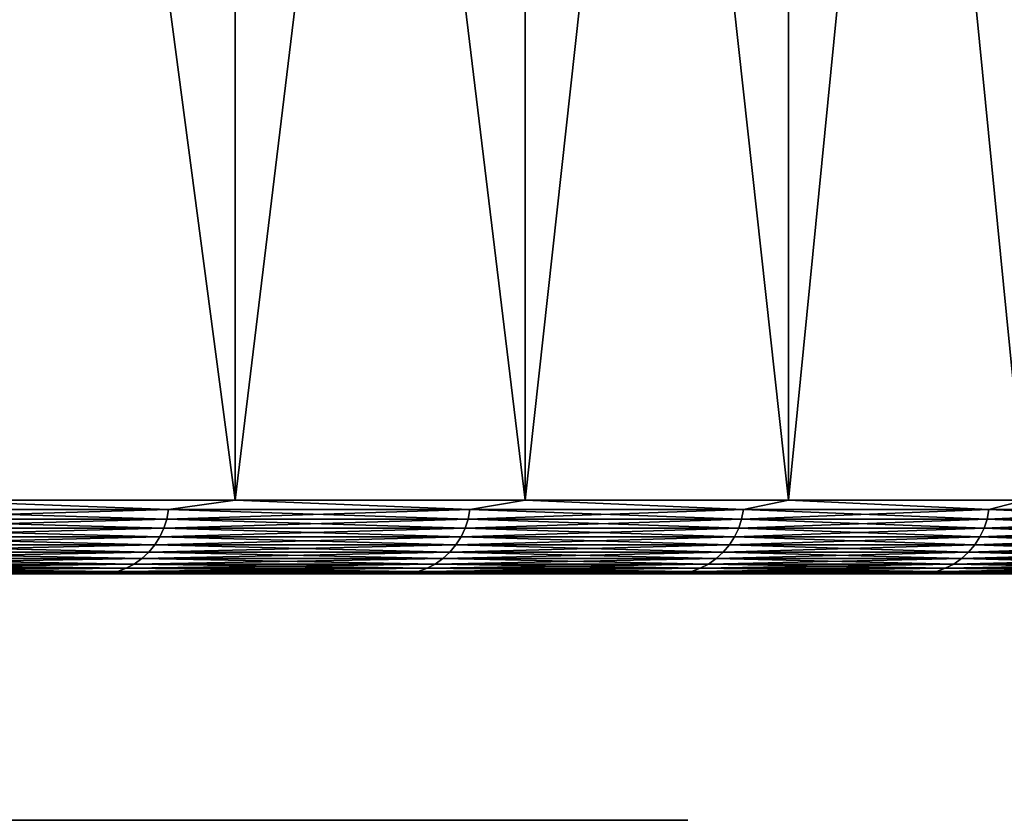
# Model space of a CAD drawing. Header units: millimetres. Extents: x -125 to 1250, y 4 to 1899.
# Tile 456 of 656: x 117.29 to 121.28, y 4 to 7.25. Entities that reach past the tile are written whole.
import ezdxf

# ---------------------------------------------------------------- set-up
doc = ezdxf.new("R2010")
doc.units = ezdxf.units.MM
doc.header["$LTSCALE"] = 3.583593
for name, color, linetype in [('20', 7, 'CONTINUOUS'), ('22', 7, 'CONTINUOUS'), ('23', 7, 'CONTINUOUS'), ('24', 7, 'CONTINUOUS'), ('25', 7, 'CONTINUOUS'), ('46', 7, 'CONTINUOUS')]:
    doc.layers.add(name, color=color, linetype=linetype)

msp = doc.modelspace()

# ---------------------------------------------------------------- linework, layer by layer
at = {"layer": '20', "color": 7, "linetype": 'CONTINUOUS'}
for points in [[(-124.6431, 5, 3.766), (0, 5, 4), (124.4725, 5, 7.5289), (-124.6431, 5, 3.766)], [(-124.4725, 5, 7.5289), (-124.6431, 5, 3.766), (124.4725, 5, 7.5289), (-124.4725, 5, 7.5289)], [(124.6431, 5, -3.766), (0, 5, -4), (-124.4725, 5, -7.5289), (124.6431, 5, -3.766)], [(-124.1883, 5, 11.2849), (-124.4725, 5, 7.5289), (124.1883, 5, 11.2849), (-124.1883, 5, 11.2849)], [(124.1883, 5, 11.2849), (-124.4725, 5, 7.5289), (124.4725, 5, 7.5289), (124.1883, 5, 11.2849)], [(124.4725, 5, -7.5289), (124.6431, 5, -3.766), (-124.4725, 5, -7.5289), (124.4725, 5, -7.5289)], [(-124.1883, 5, -11.2849), (124.4725, 5, -7.5289), (-124.4725, 5, -7.5289), (-124.1883, 5, -11.2849)], [(-123.7908, 5, 15.0306), (-124.1883, 5, 11.2849), (123.7908, 5, 15.0306), (-123.7908, 5, 15.0306)], [(123.7908, 5, 15.0306), (-124.1883, 5, 11.2849), (124.1883, 5, 11.2849), (123.7908, 5, 15.0306)], [(124.1883, 5, -11.2849), (124.4725, 5, -7.5289), (-124.1883, 5, -11.2849), (124.1883, 5, -11.2849)], [(-123.7908, 5, -15.0306), (124.1883, 5, -11.2849), (-124.1883, 5, -11.2849), (-123.7908, 5, -15.0306)], [(-123.2804, 5, 18.7627), (-123.7908, 5, 15.0306), (123.2804, 5, 18.7627), (-123.2804, 5, 18.7627)], [(123.2804, 5, 18.7627), (-123.7908, 5, 15.0306), (123.7908, 5, 15.0306), (123.2804, 5, 18.7627)], [(123.7908, 5, -15.0306), (124.1883, 5, -11.2849), (-123.7908, 5, -15.0306), (123.7908, 5, -15.0306)], [(-123.2804, 5, -18.7627), (123.7908, 5, -15.0306), (-123.7908, 5, -15.0306), (-123.2804, 5, -18.7627)], [(-122.6574, 5, 22.4776), (-123.2804, 5, 18.7627), (122.6574, 5, 22.4776), (-122.6574, 5, 22.4776)], [(122.6574, 5, 22.4776), (-123.2804, 5, 18.7627), (123.2804, 5, 18.7627), (122.6574, 5, 22.4776)], [(123.2804, 5, -18.7627), (123.7908, 5, -15.0306), (-123.2804, 5, -18.7627), (123.2804, 5, -18.7627)], [(-122.6574, 5, -22.4776), (123.2804, 5, -18.7627), (-123.2804, 5, -18.7627), (-122.6574, 5, -22.4776)], [(-121.9226, 5, 26.1719), (-122.6574, 5, 22.4776), (121.9226, 5, 26.1719), (-121.9226, 5, 26.1719)], [(121.9226, 5, 26.1719), (-122.6574, 5, 22.4776), (122.6574, 5, 22.4776), (121.9226, 5, 26.1719)], [(122.6574, 5, -22.4776), (123.2804, 5, -18.7627), (-122.6574, 5, -22.4776), (122.6574, 5, -22.4776)], [(-121.9226, 5, -26.1719), (122.6574, 5, -22.4776), (-122.6574, 5, -22.4776), (-121.9226, 5, -26.1719)], [(-121.0765, 5, 29.8424), (-121.9226, 5, 26.1719), (121.0765, 5, 29.8424), (-121.0765, 5, 29.8424)], [(121.0765, 5, 29.8424), (-121.9226, 5, 26.1719), (121.9226, 5, 26.1719), (121.0765, 5, 29.8424)], [(121.9226, 5, -26.1719), (122.6574, 5, -22.4776), (-121.9226, 5, -26.1719), (121.9226, 5, -26.1719)], [(-121.0765, 5, -29.8424), (121.9226, 5, -26.1719), (-121.9226, 5, -26.1719), (-121.0765, 5, -29.8424)], [(-120.1199, 5, 33.4857), (-121.0765, 5, 29.8424), (120.1199, 5, 33.4857), (-120.1199, 5, 33.4857)], [(120.1199, 5, 33.4857), (-121.0765, 5, 29.8424), (121.0765, 5, 29.8424), (120.1199, 5, 33.4857)], [(121.0765, 5, -29.8424), (121.9226, 5, -26.1719), (-121.0765, 5, -29.8424), (121.0765, 5, -29.8424)], [(-120.1199, 5, -33.4857), (121.0765, 5, -29.8424), (-121.0765, 5, -29.8424), (-120.1199, 5, -33.4857)], [(-119.0538, 5, 37.0984), (-120.1199, 5, 33.4857), (119.0538, 5, 37.0984), (-119.0538, 5, 37.0984)], [(119.0538, 5, 37.0984), (-120.1199, 5, 33.4857), (120.1199, 5, 33.4857), (119.0538, 5, 37.0984)], [(120.1199, 5, -33.4857), (121.0765, 5, -29.8424), (-120.1199, 5, -33.4857), (120.1199, 5, -33.4857)], [(-119.0538, 5, -37.0984), (120.1199, 5, -33.4857), (-120.1199, 5, -33.4857), (-119.0538, 5, -37.0984)], [(-117.879, 5, 40.6772), (-119.0538, 5, 37.0984), (117.879, 5, 40.6772), (-117.879, 5, 40.6772)], [(117.879, 5, 40.6772), (-119.0538, 5, 37.0984), (119.0538, 5, 37.0984), (117.879, 5, 40.6772)], [(119.0538, 5, -37.0984), (120.1199, 5, -33.4857), (-119.0538, 5, -37.0984), (119.0538, 5, -37.0984)], [(-117.879, 5, -40.6772), (119.0538, 5, -37.0984), (-119.0538, 5, -37.0984), (-117.879, 5, -40.6772)], [(116.5966, 5, 44.219), (-117.879, 5, 40.6772), (117.879, 5, 40.6772), (116.5966, 5, 44.219)], [(117.879, 5, -40.6772), (119.0538, 5, -37.0984), (-117.879, 5, -40.6772), (117.879, 5, -40.6772)], [(-116.5966, 5, -44.219), (117.879, 5, -40.6772), (-117.879, 5, -40.6772), (-116.5966, 5, -44.219)], [(116.5966, 5, -44.219), (117.879, 5, -40.6772), (-116.5966, 5, -44.219), (116.5966, 5, -44.219)], [(0, 5, 4), (0.2853, 5, 3.9898), (124.4725, 5, 7.5289), (0, 5, 4)], [(0.2853, 5, -3.9898), (0, 5, -4), (124.6431, 5, -3.766), (0.2853, 5, -3.9898)], [(0.5693, 5, -3.9593), (0.2853, 5, -3.9898), (124.6431, 5, -3.766), (0.5693, 5, -3.9593)], [(0.2853, 5, 3.9898), (0.5693, 5, 3.9593), (124.4725, 5, 7.5289), (0.2853, 5, 3.9898)], [(0.8503, 5, -3.9086), (0.5693, 5, -3.9593), (124.6431, 5, -3.766), (0.8503, 5, -3.9086)], [(0.5693, 5, 3.9593), (0.8503, 5, 3.9086), (124.4725, 5, 7.5289), (0.5693, 5, 3.9593)], [(1.1269, 5, -3.838), (0.8503, 5, -3.9086), (124.6431, 5, -3.766), (1.1269, 5, -3.838)], [(0.8503, 5, 3.9086), (1.1269, 5, 3.838), (124.4725, 5, 7.5289), (0.8503, 5, 3.9086)], [(1.3979, 5, -3.7478), (1.1269, 5, -3.838), (124.6431, 5, -3.766), (1.3979, 5, -3.7478)], [(1.1269, 5, 3.838), (1.3979, 5, 3.7478), (124.6431, 5, 3.766), (1.1269, 5, 3.838)], [(124.4725, 5, 7.5289), (1.1269, 5, 3.838), (124.6431, 5, 3.766), (124.4725, 5, 7.5289)], [(1.6617, 5, -3.6385), (1.3979, 5, -3.7478), (124.7, 5), (1.6617, 5, -3.6385)], [(124.7, 5), (1.3979, 5, -3.7478), (124.6431, 5, -3.766), (124.7, 5)], [(1.3979, 5, 3.7478), (1.6617, 5, 3.6385), (124.6431, 5, 3.766), (1.3979, 5, 3.7478)], [(1.917, 5, -3.5107), (1.6617, 5, -3.6385), (124.7, 5), (1.917, 5, -3.5107)], [(1.6617, 5, 3.6385), (1.917, 5, 3.5107), (124.6431, 5, 3.766), (1.6617, 5, 3.6385)], [(2.1626, 5, -3.365), (1.917, 5, -3.5107), (124.7, 5), (2.1626, 5, -3.365)], [(1.917, 5, 3.5107), (2.1626, 5, 3.365), (124.6431, 5, 3.766), (1.917, 5, 3.5107)], [(2.3971, 5, -3.2022), (2.1626, 5, -3.365), (124.7, 5), (2.3971, 5, -3.2022)], [(2.1626, 5, 3.365), (2.3971, 5, 3.2022), (124.6431, 5, 3.766), (2.1626, 5, 3.365)], [(2.6194, 5, -3.023), (2.3971, 5, -3.2022), (124.7, 5), (2.6194, 5, -3.023)], [(2.3971, 5, 3.2022), (2.6194, 5, 3.023), (124.6431, 5, 3.766), (2.3971, 5, 3.2022)], [(2.8284, 5, -2.8284), (2.6194, 5, -3.023), (124.7, 5), (2.8284, 5, -2.8284)], [(2.6194, 5, 3.023), (2.8284, 5, 2.8284), (124.6431, 5, 3.766), (2.6194, 5, 3.023)], [(3.023, 5, -2.6194), (2.8284, 5, -2.8284), (124.7, 5), (3.023, 5, -2.6194)], [(2.8284, 5, 2.8284), (3.023, 5, 2.6194), (124.6431, 5, 3.766), (2.8284, 5, 2.8284)], [(3.2022, 5, -2.3971), (3.023, 5, -2.6194), (124.7, 5), (3.2022, 5, -2.3971)], [(3.023, 5, 2.6194), (3.2022, 5, 2.3971), (124.6431, 5, 3.766), (3.023, 5, 2.6194)], [(3.365, 5, -2.1626), (3.2022, 5, -2.3971), (124.7, 5), (3.365, 5, -2.1626)], [(3.2022, 5, 2.3971), (3.365, 5, 2.1626), (124.6431, 5, 3.766), (3.2022, 5, 2.3971)], [(3.5107, 5, -1.917), (3.365, 5, -2.1626), (124.7, 5), (3.5107, 5, -1.917)], [(3.365, 5, 2.1626), (3.5107, 5, 1.917), (124.6431, 5, 3.766), (3.365, 5, 2.1626)], [(3.6385, 5, -1.6617), (3.5107, 5, -1.917), (124.7, 5), (3.6385, 5, -1.6617)], [(3.5107, 5, 1.917), (3.6385, 5, 1.6617), (124.6431, 5, 3.766), (3.5107, 5, 1.917)], [(3.7478, 5, -1.3979), (3.6385, 5, -1.6617), (124.7, 5), (3.7478, 5, -1.3979)], [(3.6385, 5, 1.6617), (3.7478, 5, 1.3979), (124.6431, 5, 3.766), (3.6385, 5, 1.6617)], [(3.838, 5, -1.1269), (3.7478, 5, -1.3979), (124.7, 5), (3.838, 5, -1.1269)], [(3.7478, 5, 1.3979), (3.838, 5, 1.1269), (124.6431, 5, 3.766), (3.7478, 5, 1.3979)], [(3.9086, 5, -0.8503), (3.838, 5, -1.1269), (124.7, 5), (3.9086, 5, -0.8503)], [(3.838, 5, 1.1269), (3.9086, 5, 0.8503), (124.6431, 5, 3.766), (3.838, 5, 1.1269)], [(3.9593, 5, -0.5693), (3.9086, 5, -0.8503), (124.7, 5), (3.9593, 5, -0.5693)], [(3.9086, 5, 0.8503), (3.9593, 5, 0.5693), (124.6431, 5, 3.766), (3.9086, 5, 0.8503)], [(3.9898, 5, -0.2853), (3.9593, 5, -0.5693), (124.7, 5), (3.9898, 5, -0.2853)], [(3.9593, 5, 0.5693), (3.9898, 5, 0.2853), (124.6431, 5, 3.766), (3.9593, 5, 0.5693)], [(4, 5), (3.9898, 5, -0.2853), (124.7, 5), (4, 5)], [(3.9898, 5, 0.2853), (4, 5), (124.6431, 5, 3.766), (3.9898, 5, 0.2853)], [(124.6431, 5, 3.766), (4, 5), (124.7, 5), (124.6431, 5, 3.766)]]:
    msp.add_3dface(points, dxfattribs=at)
at = {"layer": '22', "color": 7, "linetype": 'CONTINUOUS'}
for points in [[(116.877, 15, -44.3256), (118.1625, 15, -40.7753), (116.877, 5.3, -44.3256), (116.877, 15, -44.3256)], [(116.877, 5.3, -44.3256), (118.1625, 15, -40.7753), (118.1625, 5.3, -40.7753), (116.877, 5.3, -44.3256)], [(118.1625, 15, -40.7753), (119.3401, 15, -37.1879), (118.1625, 5.3, -40.7753), (118.1625, 15, -40.7753)], [(118.1625, 5.3, -40.7753), (119.3401, 15, -37.1879), (119.3401, 5.3, -37.1879), (118.1625, 5.3, -40.7753)], [(119.3401, 15, -37.1879), (120.4089, 15, -33.5665), (119.3401, 5.3, -37.1879), (119.3401, 15, -37.1879)], [(119.3401, 5.3, -37.1879), (120.4089, 15, -33.5665), (120.4089, 5.3, -33.5665), (119.3401, 5.3, -37.1879)], [(120.4089, 15, -33.5665), (121.3677, 15, -29.9145), (120.4089, 5.3, -33.5665), (120.4089, 15, -33.5665)], [(120.4089, 5.3, -33.5665), (121.3677, 15, -29.9145), (121.3677, 5.3, -29.9145), (120.4089, 5.3, -33.5665)]]:
    msp.add_3dface(points, dxfattribs=at)
at = {"layer": '23', "color": 7, "linetype": 'CONTINUOUS'}
for points in [[(118.1625, 15, 40.7753), (116.877, 15, 44.3256), (118.1625, 5.3, 40.7753), (118.1625, 15, 40.7753)], [(118.1625, 5.3, 40.7753), (116.877, 15, 44.3256), (116.877, 5.3, 44.3256), (118.1625, 5.3, 40.7753)], [(119.3401, 15, 37.1879), (118.1625, 15, 40.7753), (119.3401, 5.3, 37.1879), (119.3401, 15, 37.1879)], [(119.3401, 5.3, 37.1879), (118.1625, 15, 40.7753), (118.1625, 5.3, 40.7753), (119.3401, 5.3, 37.1879)], [(120.4089, 15, 33.5665), (119.3401, 15, 37.1879), (120.4089, 5.3, 33.5665), (120.4089, 15, 33.5665)], [(120.4089, 5.3, 33.5665), (119.3401, 15, 37.1879), (119.3401, 5.3, 37.1879), (120.4089, 5.3, 33.5665)], [(121.3677, 15, 29.9145), (120.4089, 15, 33.5665), (121.3677, 5.3, 29.9145), (121.3677, 15, 29.9145)], [(121.3677, 5.3, 29.9145), (120.4089, 15, 33.5665), (120.4089, 5.3, 33.5665), (121.3677, 5.3, 29.9145)]]:
    msp.add_3dface(points, dxfattribs=at)
at = {"layer": '24', "color": 7, "linetype": 'CONTINUOUS'}
for points in [[(116.877, 5.3, 44.3256), (116.5567, 5.2612, 45.1543), (117.8919, 5.2612, 41.5435), (116.877, 5.3, 44.3256)], [(118.1625, 5.3, 40.7753), (116.877, 5.3, 44.3256), (117.8919, 5.2612, 41.5435), (118.1625, 5.3, 40.7753)], [(118.1625, 5.3, 40.7753), (117.8919, 5.2612, 41.5435), (119.1154, 5.2612, 37.8933), (118.1625, 5.3, 40.7753)], [(119.3401, 5.3, 37.1879), (118.1625, 5.3, 40.7753), (119.1154, 5.2612, 37.8933), (119.3401, 5.3, 37.1879)], [(119.3401, 5.3, 37.1879), (119.1154, 5.2612, 37.8933), (120.2258, 5.2612, 34.2072), (119.3401, 5.3, 37.1879)], [(120.4089, 5.3, 33.5665), (119.3401, 5.3, 37.1879), (120.2258, 5.2612, 34.2072), (120.4089, 5.3, 33.5665)], [(120.4089, 5.3, 33.5665), (120.2258, 5.2612, 34.2072), (121.2222, 5.2612, 30.4886), (120.4089, 5.3, 33.5665)], [(121.3677, 5.3, 29.9145), (120.4089, 5.3, 33.5665), (121.2222, 5.2612, 30.4886), (121.3677, 5.3, 29.9145)], [(121.3677, 5.3, 29.9145), (121.2222, 5.2612, 30.4886), (122.1036, 5.2612, 26.7411), (121.3677, 5.3, 29.9145)], [(116.5496, 5.2227, 45.1515), (117.8847, 5.2227, 41.541), (116.5567, 5.2612, 45.1543), (116.5496, 5.2227, 45.1515)], [(116.5567, 5.2612, 45.1543), (117.8847, 5.2227, 41.541), (117.8919, 5.2612, 41.5435), (116.5567, 5.2612, 45.1543)], [(117.8847, 5.2227, 41.541), (119.1081, 5.2227, 37.891), (117.8919, 5.2612, 41.5435), (117.8847, 5.2227, 41.541)], [(117.8919, 5.2612, 41.5435), (119.1081, 5.2227, 37.891), (119.1154, 5.2612, 37.8933), (117.8919, 5.2612, 41.5435)], [(119.1081, 5.2227, 37.891), (120.2185, 5.2227, 34.2051), (119.1154, 5.2612, 37.8933), (119.1081, 5.2227, 37.891)], [(119.1154, 5.2612, 37.8933), (120.2185, 5.2227, 34.2051), (120.2258, 5.2612, 34.2072), (119.1154, 5.2612, 37.8933)], [(120.2185, 5.2227, 34.2051), (121.2148, 5.2227, 30.4867), (120.2258, 5.2612, 34.2072), (120.2185, 5.2227, 34.2051)], [(120.2258, 5.2612, 34.2072), (121.2148, 5.2227, 30.4867), (121.2222, 5.2612, 30.4886), (120.2258, 5.2612, 34.2072)], [(121.2148, 5.2227, 30.4867), (122.0961, 5.2227, 26.7395), (121.2222, 5.2612, 30.4886), (121.2148, 5.2227, 30.4867)], [(121.2222, 5.2612, 30.4886), (122.0961, 5.2227, 26.7395), (122.1036, 5.2612, 26.7411), (121.2222, 5.2612, 30.4886)], [(116.5378, 5.1855, 45.147), (117.8729, 5.1855, 41.5368), (116.5496, 5.2227, 45.1515), (116.5378, 5.1855, 45.147)], [(116.5496, 5.2227, 45.1515), (117.8729, 5.1855, 41.5368), (117.8847, 5.2227, 41.541), (116.5496, 5.2227, 45.1515)], [(117.8729, 5.1855, 41.5368), (119.0961, 5.1855, 37.8872), (117.8847, 5.2227, 41.541), (117.8729, 5.1855, 41.5368)], [(117.8847, 5.2227, 41.541), (119.0961, 5.1855, 37.8872), (119.1081, 5.2227, 37.891), (117.8847, 5.2227, 41.541)], [(119.0961, 5.1855, 37.8872), (120.2064, 5.1855, 34.2017), (119.1081, 5.2227, 37.891), (119.0961, 5.1855, 37.8872)], [(119.1081, 5.2227, 37.891), (120.2064, 5.1855, 34.2017), (120.2185, 5.2227, 34.2051), (119.1081, 5.2227, 37.891)], [(120.2064, 5.1855, 34.2017), (121.2026, 5.1855, 30.4837), (120.2185, 5.2227, 34.2051), (120.2064, 5.1855, 34.2017)], [(120.2185, 5.2227, 34.2051), (121.2026, 5.1855, 30.4837), (121.2148, 5.2227, 30.4867), (120.2185, 5.2227, 34.2051)], [(121.2026, 5.1855, 30.4837), (122.0838, 5.1855, 26.7368), (121.2148, 5.2227, 30.4867), (121.2026, 5.1855, 30.4837)], [(121.2148, 5.2227, 30.4867), (122.0838, 5.1855, 26.7368), (122.0961, 5.2227, 26.7395), (121.2148, 5.2227, 30.4867)], [(116.5217, 5.1502, 45.1407), (117.8565, 5.1502, 41.531), (116.5378, 5.1855, 45.147), (116.5217, 5.1502, 45.1407)], [(116.5378, 5.1855, 45.147), (117.8565, 5.1502, 41.531), (117.8729, 5.1855, 41.5368), (116.5378, 5.1855, 45.147)], [(117.8565, 5.1502, 41.531), (119.0796, 5.1502, 37.8819), (117.8729, 5.1855, 41.5368), (117.8565, 5.1502, 41.531)], [(117.8729, 5.1855, 41.5368), (119.0796, 5.1502, 37.8819), (119.0961, 5.1855, 37.8872), (117.8729, 5.1855, 41.5368)], [(119.0796, 5.1502, 37.8819), (120.1897, 5.1502, 34.1969), (119.0961, 5.1855, 37.8872), (119.0796, 5.1502, 37.8819)], [(119.0961, 5.1855, 37.8872), (120.1897, 5.1502, 34.1969), (120.2064, 5.1855, 34.2017), (119.0961, 5.1855, 37.8872)], [(120.1897, 5.1502, 34.1969), (121.1858, 5.1502, 30.4794), (120.2064, 5.1855, 34.2017), (120.1897, 5.1502, 34.1969)], [(120.2064, 5.1855, 34.2017), (121.1858, 5.1502, 30.4794), (121.2026, 5.1855, 30.4837), (120.2064, 5.1855, 34.2017)], [(121.1858, 5.1502, 30.4794), (122.0669, 5.1502, 26.7331), (121.2026, 5.1855, 30.4837), (121.1858, 5.1502, 30.4794)], [(121.2026, 5.1855, 30.4837), (122.0669, 5.1502, 26.7331), (122.0838, 5.1855, 26.7368), (121.2026, 5.1855, 30.4837)], [(116.4772, 5.088, 45.1235), (117.8116, 5.088, 41.5152), (116.5014, 5.1176, 45.1329), (116.4772, 5.088, 45.1235)], [(116.5014, 5.1176, 45.1329), (117.836, 5.1176, 41.5238), (116.5217, 5.1502, 45.1407), (116.5014, 5.1176, 45.1329)], [(116.5014, 5.1176, 45.1329), (117.8116, 5.088, 41.5152), (117.836, 5.1176, 41.5238), (116.5014, 5.1176, 45.1329)], [(116.5217, 5.1502, 45.1407), (117.836, 5.1176, 41.5238), (117.8565, 5.1502, 41.531), (116.5217, 5.1502, 45.1407)], [(117.8116, 5.088, 41.5152), (119.0341, 5.088, 37.8675), (117.836, 5.1176, 41.5238), (117.8116, 5.088, 41.5152)], [(117.836, 5.1176, 41.5238), (119.0588, 5.1176, 37.8753), (117.8565, 5.1502, 41.531), (117.836, 5.1176, 41.5238)], [(117.836, 5.1176, 41.5238), (119.0341, 5.088, 37.8675), (119.0588, 5.1176, 37.8753), (117.836, 5.1176, 41.5238)], [(117.8565, 5.1502, 41.531), (119.0588, 5.1176, 37.8753), (119.0796, 5.1502, 37.8819), (117.8565, 5.1502, 41.531)], [(119.0341, 5.088, 37.8675), (120.1438, 5.088, 34.1839), (119.0588, 5.1176, 37.8753), (119.0341, 5.088, 37.8675)], [(119.0588, 5.1176, 37.8753), (120.1687, 5.1176, 34.1909), (119.0796, 5.1502, 37.8819), (119.0588, 5.1176, 37.8753)], [(119.0588, 5.1176, 37.8753), (120.1438, 5.088, 34.1839), (120.1687, 5.1176, 34.1909), (119.0588, 5.1176, 37.8753)], [(119.0796, 5.1502, 37.8819), (120.1687, 5.1176, 34.1909), (120.1897, 5.1502, 34.1969), (119.0796, 5.1502, 37.8819)], [(120.1438, 5.088, 34.1839), (121.1395, 5.088, 30.4678), (120.1687, 5.1176, 34.1909), (120.1438, 5.088, 34.1839)], [(120.1687, 5.1176, 34.1909), (121.1646, 5.1176, 30.4741), (120.1897, 5.1502, 34.1969), (120.1687, 5.1176, 34.1909)], [(120.1687, 5.1176, 34.1909), (121.1395, 5.088, 30.4678), (121.1646, 5.1176, 30.4741), (120.1687, 5.1176, 34.1909)], [(120.1897, 5.1502, 34.1969), (121.1646, 5.1176, 30.4741), (121.1858, 5.1502, 30.4794), (120.1897, 5.1502, 34.1969)], [(121.1395, 5.088, 30.4678), (122.0203, 5.088, 26.7229), (121.1646, 5.1176, 30.4741), (121.1395, 5.088, 30.4678)], [(121.1646, 5.1176, 30.4741), (122.0456, 5.1176, 26.7284), (121.1858, 5.1502, 30.4794), (121.1646, 5.1176, 30.4741)], [(121.1646, 5.1176, 30.4741), (122.0203, 5.088, 26.7229), (122.0456, 5.1176, 26.7284), (121.1646, 5.1176, 30.4741)], [(121.1858, 5.1502, 30.4794), (122.0456, 5.1176, 26.7284), (122.0669, 5.1502, 26.7331), (121.1858, 5.1502, 30.4794)], [(116.4497, 5.0621, 45.1129), (117.7837, 5.0621, 41.5054), (116.4772, 5.088, 45.1235), (116.4497, 5.0621, 45.1129)], [(116.4772, 5.088, 45.1235), (117.7837, 5.0621, 41.5054), (117.8116, 5.088, 41.5152), (116.4772, 5.088, 45.1235)], [(117.7837, 5.0621, 41.5054), (119.006, 5.0621, 37.8585), (117.8116, 5.088, 41.5152), (117.7837, 5.0621, 41.5054)], [(117.8116, 5.088, 41.5152), (119.006, 5.0621, 37.8585), (119.0341, 5.088, 37.8675), (117.8116, 5.088, 41.5152)], [(119.006, 5.0621, 37.8585), (120.1154, 5.0621, 34.1758), (119.0341, 5.088, 37.8675), (119.006, 5.0621, 37.8585)], [(119.0341, 5.088, 37.8675), (120.1154, 5.0621, 34.1758), (120.1438, 5.088, 34.1839), (119.0341, 5.088, 37.8675)], [(120.1154, 5.0621, 34.1758), (121.1109, 5.0621, 30.4606), (120.1438, 5.088, 34.1839), (120.1154, 5.0621, 34.1758)], [(120.1438, 5.088, 34.1839), (121.1109, 5.0621, 30.4606), (121.1395, 5.088, 30.4678), (120.1438, 5.088, 34.1839)], [(121.1109, 5.0621, 30.4606), (121.9915, 5.0621, 26.7166), (121.1395, 5.088, 30.4678), (121.1109, 5.0621, 30.4606)], [(121.1395, 5.088, 30.4678), (121.9915, 5.0621, 26.7166), (122.0203, 5.088, 26.7229), (121.1395, 5.088, 30.4678)], [(116.3864, 5.0229, 45.0883), (117.7197, 5.0229, 41.4828), (116.4193, 5.0403, 45.1011), (116.3864, 5.0229, 45.0883)], [(116.4193, 5.0403, 45.1011), (117.7529, 5.0403, 41.4945), (116.4497, 5.0621, 45.1129), (116.4193, 5.0403, 45.1011)], [(116.4193, 5.0403, 45.1011), (117.7197, 5.0229, 41.4828), (117.7529, 5.0403, 41.4945), (116.4193, 5.0403, 45.1011)], [(116.4497, 5.0621, 45.1129), (117.7529, 5.0403, 41.4945), (117.7837, 5.0621, 41.5054), (116.4497, 5.0621, 45.1129)], [(117.7197, 5.0229, 41.4828), (118.9413, 5.0229, 37.838), (117.7529, 5.0403, 41.4945), (117.7197, 5.0229, 41.4828)], [(117.7529, 5.0403, 41.4945), (118.9749, 5.0403, 37.8486), (117.7837, 5.0621, 41.5054), (117.7529, 5.0403, 41.4945)], [(117.7529, 5.0403, 41.4945), (118.9413, 5.0229, 37.838), (118.9749, 5.0403, 37.8486), (117.7529, 5.0403, 41.4945)], [(117.7837, 5.0621, 41.5054), (118.9749, 5.0403, 37.8486), (119.006, 5.0621, 37.8585), (117.7837, 5.0621, 41.5054)], [(118.9413, 5.0229, 37.838), (120.0501, 5.0229, 34.1572), (118.9749, 5.0403, 37.8486), (118.9413, 5.0229, 37.838)], [(118.9749, 5.0403, 37.8486), (120.084, 5.0403, 34.1669), (119.006, 5.0621, 37.8585), (118.9749, 5.0403, 37.8486)], [(118.9749, 5.0403, 37.8486), (120.0501, 5.0229, 34.1572), (120.084, 5.0403, 34.1669), (118.9749, 5.0403, 37.8486)], [(119.006, 5.0621, 37.8585), (120.084, 5.0403, 34.1669), (120.1154, 5.0621, 34.1758), (119.006, 5.0621, 37.8585)], [(120.0501, 5.0229, 34.1572), (121.0451, 5.0229, 30.4441), (120.084, 5.0403, 34.1669), (120.0501, 5.0229, 34.1572)], [(120.084, 5.0403, 34.1669), (121.0792, 5.0403, 30.4527), (120.1154, 5.0621, 34.1758), (120.084, 5.0403, 34.1669)], [(120.084, 5.0403, 34.1669), (121.0451, 5.0229, 30.4441), (121.0792, 5.0403, 30.4527), (120.084, 5.0403, 34.1669)], [(120.1154, 5.0621, 34.1758), (121.0792, 5.0403, 30.4527), (121.1109, 5.0621, 30.4606), (120.1154, 5.0621, 34.1758)], [(121.0451, 5.0229, 30.4441), (121.9252, 5.0229, 26.702), (121.0792, 5.0403, 30.4527), (121.0451, 5.0229, 30.4441)], [(121.0792, 5.0403, 30.4527), (121.9596, 5.0403, 26.7096), (121.1109, 5.0621, 30.4606), (121.0792, 5.0403, 30.4527)], [(121.0792, 5.0403, 30.4527), (121.9252, 5.0229, 26.702), (121.9596, 5.0403, 26.7096), (121.0792, 5.0403, 30.4527)], [(121.1109, 5.0621, 30.4606), (121.9596, 5.0403, 26.7096), (121.9915, 5.0621, 26.7166), (121.1109, 5.0621, 30.4606)], [(116.3158, 5.0026, 45.061), (117.6483, 5.0026, 41.4577), (116.3517, 5.0102, 45.0749), (116.3158, 5.0026, 45.061)], [(116.3158, 5.0026, 45.061), (116.5966, 5, 44.219), (117.6483, 5.0026, 41.4577), (116.3158, 5.0026, 45.061)], [(116.3517, 5.0102, 45.0749), (117.6846, 5.0102, 41.4705), (116.3864, 5.0229, 45.0883), (116.3517, 5.0102, 45.0749)], [(116.3517, 5.0102, 45.0749), (117.6483, 5.0026, 41.4577), (117.6846, 5.0102, 41.4705), (116.3517, 5.0102, 45.0749)], [(116.3864, 5.0229, 45.0883), (117.6846, 5.0102, 41.4705), (117.7197, 5.0229, 41.4828), (116.3864, 5.0229, 45.0883)], [(116.5966, 5, 44.219), (117.879, 5, 40.6772), (117.6483, 5.0026, 41.4577), (116.5966, 5, 44.219)], [(117.6483, 5.0026, 41.4577), (118.8692, 5.0026, 37.815), (117.6846, 5.0102, 41.4705), (117.6483, 5.0026, 41.4577)], [(117.6483, 5.0026, 41.4577), (117.879, 5, 40.6772), (118.8692, 5.0026, 37.815), (117.6483, 5.0026, 41.4577)], [(117.6846, 5.0102, 41.4705), (118.9059, 5.0102, 37.8267), (117.7197, 5.0229, 41.4828), (117.6846, 5.0102, 41.4705)], [(117.6846, 5.0102, 41.4705), (118.8692, 5.0026, 37.815), (118.9059, 5.0102, 37.8267), (117.6846, 5.0102, 41.4705)], [(117.7197, 5.0229, 41.4828), (118.9059, 5.0102, 37.8267), (118.9413, 5.0229, 37.838), (117.7197, 5.0229, 41.4828)], [(117.879, 5, 40.6772), (119.0538, 5, 37.0984), (118.8692, 5.0026, 37.815), (117.879, 5, 40.6772)], [(118.8692, 5.0026, 37.815), (119.9773, 5.0026, 34.1365), (118.9059, 5.0102, 37.8267), (118.8692, 5.0026, 37.815)], [(118.8692, 5.0026, 37.815), (119.0538, 5, 37.0984), (119.9773, 5.0026, 34.1365), (118.8692, 5.0026, 37.815)], [(118.9059, 5.0102, 37.8267), (120.0144, 5.0102, 34.147), (118.9413, 5.0229, 37.838), (118.9059, 5.0102, 37.8267)], [(118.9059, 5.0102, 37.8267), (119.9773, 5.0026, 34.1365), (120.0144, 5.0102, 34.147), (118.9059, 5.0102, 37.8267)], [(118.9413, 5.0229, 37.838), (120.0144, 5.0102, 34.147), (120.0501, 5.0229, 34.1572), (118.9413, 5.0229, 37.838)], [(119.0538, 5, 37.0984), (120.1199, 5, 33.4857), (119.9773, 5.0026, 34.1365), (119.0538, 5, 37.0984)], [(119.9773, 5.0026, 34.1365), (120.9717, 5.0026, 30.4256), (120.0144, 5.0102, 34.147), (119.9773, 5.0026, 34.1365)], [(119.9773, 5.0026, 34.1365), (120.1199, 5, 33.4857), (120.9717, 5.0026, 30.4256), (119.9773, 5.0026, 34.1365)], [(120.0144, 5.0102, 34.147), (121.009, 5.0102, 30.435), (120.0501, 5.0229, 34.1572), (120.0144, 5.0102, 34.147)], [(120.0144, 5.0102, 34.147), (120.9717, 5.0026, 30.4256), (121.009, 5.0102, 30.435), (120.0144, 5.0102, 34.147)], [(120.0501, 5.0229, 34.1572), (121.009, 5.0102, 30.435), (121.0451, 5.0229, 30.4441), (120.0501, 5.0229, 34.1572)], [(120.1199, 5, 33.4857), (121.0765, 5, 29.8424), (120.9717, 5.0026, 30.4256), (120.1199, 5, 33.4857)], [(120.9717, 5.0026, 30.4256), (121.8512, 5.0026, 26.6858), (121.009, 5.0102, 30.435), (120.9717, 5.0026, 30.4256)], [(120.9717, 5.0026, 30.4256), (121.0765, 5, 29.8424), (121.8512, 5.0026, 26.6858), (120.9717, 5.0026, 30.4256)], [(121.009, 5.0102, 30.435), (121.8889, 5.0102, 26.6941), (121.0451, 5.0229, 30.4441), (121.009, 5.0102, 30.435)], [(121.009, 5.0102, 30.435), (121.8512, 5.0026, 26.6858), (121.8889, 5.0102, 26.6941), (121.009, 5.0102, 30.435)], [(121.0451, 5.0229, 30.4441), (121.8889, 5.0102, 26.6941), (121.9252, 5.0229, 26.702), (121.0451, 5.0229, 30.4441)], [(121.0765, 5, 29.8424), (121.9226, 5, 26.1719), (121.8512, 5.0026, 26.6858), (121.0765, 5, 29.8424)]]:
    msp.add_3dface(points, dxfattribs=at)
at = {"layer": '25', "color": 7, "linetype": 'CONTINUOUS'}
for points in [[(116.877, 5.3, -44.3256), (117.8919, 5.2612, -41.5435), (116.5567, 5.2612, -45.1543), (116.877, 5.3, -44.3256)], [(116.877, 5.3, -44.3256), (118.1625, 5.3, -40.7753), (117.8919, 5.2612, -41.5435), (116.877, 5.3, -44.3256)], [(118.1625, 5.3, -40.7753), (119.1154, 5.2612, -37.8933), (117.8919, 5.2612, -41.5435), (118.1625, 5.3, -40.7753)], [(118.1625, 5.3, -40.7753), (119.3401, 5.3, -37.1879), (119.1154, 5.2612, -37.8933), (118.1625, 5.3, -40.7753)], [(119.3401, 5.3, -37.1879), (120.2258, 5.2612, -34.2072), (119.1154, 5.2612, -37.8933), (119.3401, 5.3, -37.1879)], [(119.3401, 5.3, -37.1879), (120.4089, 5.3, -33.5665), (120.2258, 5.2612, -34.2072), (119.3401, 5.3, -37.1879)], [(120.4089, 5.3, -33.5665), (121.2222, 5.2612, -30.4886), (120.2258, 5.2612, -34.2072), (120.4089, 5.3, -33.5665)], [(120.4089, 5.3, -33.5665), (121.3677, 5.3, -29.9145), (121.2222, 5.2612, -30.4886), (120.4089, 5.3, -33.5665)], [(121.3677, 5.3, -29.9145), (122.1036, 5.2612, -26.7411), (121.2222, 5.2612, -30.4886), (121.3677, 5.3, -29.9145)], [(117.8847, 5.2227, -41.541), (116.5496, 5.2227, -45.1515), (117.8919, 5.2612, -41.5435), (117.8847, 5.2227, -41.541)], [(117.8919, 5.2612, -41.5435), (116.5496, 5.2227, -45.1515), (116.5567, 5.2612, -45.1543), (117.8919, 5.2612, -41.5435)], [(119.1081, 5.2227, -37.891), (117.8847, 5.2227, -41.541), (119.1154, 5.2612, -37.8933), (119.1081, 5.2227, -37.891)], [(119.1154, 5.2612, -37.8933), (117.8847, 5.2227, -41.541), (117.8919, 5.2612, -41.5435), (119.1154, 5.2612, -37.8933)], [(120.2185, 5.2227, -34.2051), (119.1081, 5.2227, -37.891), (120.2258, 5.2612, -34.2072), (120.2185, 5.2227, -34.2051)], [(120.2258, 5.2612, -34.2072), (119.1081, 5.2227, -37.891), (119.1154, 5.2612, -37.8933), (120.2258, 5.2612, -34.2072)], [(121.2148, 5.2227, -30.4867), (120.2185, 5.2227, -34.2051), (121.2222, 5.2612, -30.4886), (121.2148, 5.2227, -30.4867)], [(121.2222, 5.2612, -30.4886), (120.2185, 5.2227, -34.2051), (120.2258, 5.2612, -34.2072), (121.2222, 5.2612, -30.4886)], [(122.0961, 5.2227, -26.7395), (121.2148, 5.2227, -30.4867), (122.1036, 5.2612, -26.7411), (122.0961, 5.2227, -26.7395)], [(122.1036, 5.2612, -26.7411), (121.2148, 5.2227, -30.4867), (121.2222, 5.2612, -30.4886), (122.1036, 5.2612, -26.7411)], [(117.8729, 5.1855, -41.5368), (116.5378, 5.1855, -45.147), (117.8847, 5.2227, -41.541), (117.8729, 5.1855, -41.5368)], [(117.8847, 5.2227, -41.541), (116.5378, 5.1855, -45.147), (116.5496, 5.2227, -45.1515), (117.8847, 5.2227, -41.541)], [(119.0961, 5.1855, -37.8872), (117.8729, 5.1855, -41.5368), (119.1081, 5.2227, -37.891), (119.0961, 5.1855, -37.8872)], [(119.1081, 5.2227, -37.891), (117.8729, 5.1855, -41.5368), (117.8847, 5.2227, -41.541), (119.1081, 5.2227, -37.891)], [(120.2064, 5.1855, -34.2017), (119.0961, 5.1855, -37.8872), (120.2185, 5.2227, -34.2051), (120.2064, 5.1855, -34.2017)], [(120.2185, 5.2227, -34.2051), (119.0961, 5.1855, -37.8872), (119.1081, 5.2227, -37.891), (120.2185, 5.2227, -34.2051)], [(121.2026, 5.1855, -30.4837), (120.2064, 5.1855, -34.2017), (121.2148, 5.2227, -30.4867), (121.2026, 5.1855, -30.4837)], [(121.2148, 5.2227, -30.4867), (120.2064, 5.1855, -34.2017), (120.2185, 5.2227, -34.2051), (121.2148, 5.2227, -30.4867)], [(122.0838, 5.1855, -26.7368), (121.2026, 5.1855, -30.4837), (122.0961, 5.2227, -26.7395), (122.0838, 5.1855, -26.7368)], [(122.0961, 5.2227, -26.7395), (121.2026, 5.1855, -30.4837), (121.2148, 5.2227, -30.4867), (122.0961, 5.2227, -26.7395)], [(117.8565, 5.1502, -41.531), (116.5217, 5.1502, -45.1407), (117.8729, 5.1855, -41.5368), (117.8565, 5.1502, -41.531)], [(117.8729, 5.1855, -41.5368), (116.5217, 5.1502, -45.1407), (116.5378, 5.1855, -45.147), (117.8729, 5.1855, -41.5368)], [(119.0796, 5.1502, -37.8819), (117.8565, 5.1502, -41.531), (119.0961, 5.1855, -37.8872), (119.0796, 5.1502, -37.8819)], [(119.0961, 5.1855, -37.8872), (117.8565, 5.1502, -41.531), (117.8729, 5.1855, -41.5368), (119.0961, 5.1855, -37.8872)], [(120.1897, 5.1502, -34.1969), (119.0796, 5.1502, -37.8819), (120.2064, 5.1855, -34.2017), (120.1897, 5.1502, -34.1969)], [(120.2064, 5.1855, -34.2017), (119.0796, 5.1502, -37.8819), (119.0961, 5.1855, -37.8872), (120.2064, 5.1855, -34.2017)], [(121.1858, 5.1502, -30.4794), (120.1897, 5.1502, -34.1969), (121.2026, 5.1855, -30.4837), (121.1858, 5.1502, -30.4794)], [(121.2026, 5.1855, -30.4837), (120.1897, 5.1502, -34.1969), (120.2064, 5.1855, -34.2017), (121.2026, 5.1855, -30.4837)], [(122.0669, 5.1502, -26.7331), (121.1858, 5.1502, -30.4794), (122.0838, 5.1855, -26.7368), (122.0669, 5.1502, -26.7331)], [(122.0838, 5.1855, -26.7368), (121.1858, 5.1502, -30.4794), (121.2026, 5.1855, -30.4837), (122.0838, 5.1855, -26.7368)], [(117.8116, 5.088, -41.5152), (116.4772, 5.088, -45.1235), (117.836, 5.1176, -41.5238), (117.8116, 5.088, -41.5152)], [(117.836, 5.1176, -41.5238), (116.4772, 5.088, -45.1235), (116.5014, 5.1176, -45.1329), (117.836, 5.1176, -41.5238)], [(117.836, 5.1176, -41.5238), (116.5014, 5.1176, -45.1329), (117.8565, 5.1502, -41.531), (117.836, 5.1176, -41.5238)], [(117.8565, 5.1502, -41.531), (116.5014, 5.1176, -45.1329), (116.5217, 5.1502, -45.1407), (117.8565, 5.1502, -41.531)], [(119.0341, 5.088, -37.8675), (117.8116, 5.088, -41.5152), (119.0588, 5.1176, -37.8753), (119.0341, 5.088, -37.8675)], [(119.0588, 5.1176, -37.8753), (117.8116, 5.088, -41.5152), (117.836, 5.1176, -41.5238), (119.0588, 5.1176, -37.8753)], [(119.0588, 5.1176, -37.8753), (117.836, 5.1176, -41.5238), (119.0796, 5.1502, -37.8819), (119.0588, 5.1176, -37.8753)], [(119.0796, 5.1502, -37.8819), (117.836, 5.1176, -41.5238), (117.8565, 5.1502, -41.531), (119.0796, 5.1502, -37.8819)], [(120.1438, 5.088, -34.1839), (119.0341, 5.088, -37.8675), (120.1687, 5.1176, -34.1909), (120.1438, 5.088, -34.1839)], [(120.1687, 5.1176, -34.1909), (119.0341, 5.088, -37.8675), (119.0588, 5.1176, -37.8753), (120.1687, 5.1176, -34.1909)], [(120.1687, 5.1176, -34.1909), (119.0588, 5.1176, -37.8753), (120.1897, 5.1502, -34.1969), (120.1687, 5.1176, -34.1909)], [(120.1897, 5.1502, -34.1969), (119.0588, 5.1176, -37.8753), (119.0796, 5.1502, -37.8819), (120.1897, 5.1502, -34.1969)], [(121.1395, 5.088, -30.4678), (120.1438, 5.088, -34.1839), (121.1646, 5.1176, -30.4741), (121.1395, 5.088, -30.4678)], [(121.1646, 5.1176, -30.4741), (120.1438, 5.088, -34.1839), (120.1687, 5.1176, -34.1909), (121.1646, 5.1176, -30.4741)], [(121.1646, 5.1176, -30.4741), (120.1687, 5.1176, -34.1909), (121.1858, 5.1502, -30.4794), (121.1646, 5.1176, -30.4741)], [(121.1858, 5.1502, -30.4794), (120.1687, 5.1176, -34.1909), (120.1897, 5.1502, -34.1969), (121.1858, 5.1502, -30.4794)], [(122.0203, 5.088, -26.7229), (121.1395, 5.088, -30.4678), (122.0456, 5.1176, -26.7284), (122.0203, 5.088, -26.7229)], [(122.0456, 5.1176, -26.7284), (121.1395, 5.088, -30.4678), (121.1646, 5.1176, -30.4741), (122.0456, 5.1176, -26.7284)], [(122.0456, 5.1176, -26.7284), (121.1646, 5.1176, -30.4741), (122.0669, 5.1502, -26.7331), (122.0456, 5.1176, -26.7284)], [(122.0669, 5.1502, -26.7331), (121.1646, 5.1176, -30.4741), (121.1858, 5.1502, -30.4794), (122.0669, 5.1502, -26.7331)], [(117.7837, 5.0621, -41.5054), (116.4497, 5.0621, -45.1129), (117.8116, 5.088, -41.5152), (117.7837, 5.0621, -41.5054)], [(117.8116, 5.088, -41.5152), (116.4497, 5.0621, -45.1129), (116.4772, 5.088, -45.1235), (117.8116, 5.088, -41.5152)], [(119.006, 5.0621, -37.8585), (117.7837, 5.0621, -41.5054), (119.0341, 5.088, -37.8675), (119.006, 5.0621, -37.8585)], [(119.0341, 5.088, -37.8675), (117.7837, 5.0621, -41.5054), (117.8116, 5.088, -41.5152), (119.0341, 5.088, -37.8675)], [(120.1154, 5.0621, -34.1758), (119.006, 5.0621, -37.8585), (120.1438, 5.088, -34.1839), (120.1154, 5.0621, -34.1758)], [(120.1438, 5.088, -34.1839), (119.006, 5.0621, -37.8585), (119.0341, 5.088, -37.8675), (120.1438, 5.088, -34.1839)], [(121.1109, 5.0621, -30.4606), (120.1154, 5.0621, -34.1758), (121.1395, 5.088, -30.4678), (121.1109, 5.0621, -30.4606)], [(121.1395, 5.088, -30.4678), (120.1154, 5.0621, -34.1758), (120.1438, 5.088, -34.1839), (121.1395, 5.088, -30.4678)], [(121.9915, 5.0621, -26.7166), (121.1109, 5.0621, -30.4606), (122.0203, 5.088, -26.7229), (121.9915, 5.0621, -26.7166)], [(122.0203, 5.088, -26.7229), (121.1109, 5.0621, -30.4606), (121.1395, 5.088, -30.4678), (122.0203, 5.088, -26.7229)], [(117.7197, 5.0229, -41.4828), (116.3864, 5.0229, -45.0883), (117.7529, 5.0403, -41.4945), (117.7197, 5.0229, -41.4828)], [(117.7529, 5.0403, -41.4945), (116.3864, 5.0229, -45.0883), (116.4193, 5.0403, -45.1011), (117.7529, 5.0403, -41.4945)], [(117.7529, 5.0403, -41.4945), (116.4193, 5.0403, -45.1011), (117.7837, 5.0621, -41.5054), (117.7529, 5.0403, -41.4945)], [(117.7837, 5.0621, -41.5054), (116.4193, 5.0403, -45.1011), (116.4497, 5.0621, -45.1129), (117.7837, 5.0621, -41.5054)], [(118.9413, 5.0229, -37.838), (117.7197, 5.0229, -41.4828), (118.9749, 5.0403, -37.8486), (118.9413, 5.0229, -37.838)], [(118.9749, 5.0403, -37.8486), (117.7197, 5.0229, -41.4828), (117.7529, 5.0403, -41.4945), (118.9749, 5.0403, -37.8486)], [(118.9749, 5.0403, -37.8486), (117.7529, 5.0403, -41.4945), (119.006, 5.0621, -37.8585), (118.9749, 5.0403, -37.8486)], [(119.006, 5.0621, -37.8585), (117.7529, 5.0403, -41.4945), (117.7837, 5.0621, -41.5054), (119.006, 5.0621, -37.8585)], [(120.0501, 5.0229, -34.1572), (118.9413, 5.0229, -37.838), (120.084, 5.0403, -34.1669), (120.0501, 5.0229, -34.1572)], [(120.084, 5.0403, -34.1669), (118.9413, 5.0229, -37.838), (118.9749, 5.0403, -37.8486), (120.084, 5.0403, -34.1669)], [(120.084, 5.0403, -34.1669), (118.9749, 5.0403, -37.8486), (120.1154, 5.0621, -34.1758), (120.084, 5.0403, -34.1669)], [(120.1154, 5.0621, -34.1758), (118.9749, 5.0403, -37.8486), (119.006, 5.0621, -37.8585), (120.1154, 5.0621, -34.1758)], [(121.0451, 5.0229, -30.4441), (120.0501, 5.0229, -34.1572), (121.0792, 5.0403, -30.4527), (121.0451, 5.0229, -30.4441)], [(121.0792, 5.0403, -30.4527), (120.0501, 5.0229, -34.1572), (120.084, 5.0403, -34.1669), (121.0792, 5.0403, -30.4527)], [(121.0792, 5.0403, -30.4527), (120.084, 5.0403, -34.1669), (121.1109, 5.0621, -30.4606), (121.0792, 5.0403, -30.4527)], [(121.1109, 5.0621, -30.4606), (120.084, 5.0403, -34.1669), (120.1154, 5.0621, -34.1758), (121.1109, 5.0621, -30.4606)], [(121.9252, 5.0229, -26.702), (121.0451, 5.0229, -30.4441), (121.9596, 5.0403, -26.7096), (121.9252, 5.0229, -26.702)], [(121.9596, 5.0403, -26.7096), (121.0451, 5.0229, -30.4441), (121.0792, 5.0403, -30.4527), (121.9596, 5.0403, -26.7096)], [(121.9596, 5.0403, -26.7096), (121.0792, 5.0403, -30.4527), (121.9915, 5.0621, -26.7166), (121.9596, 5.0403, -26.7096)], [(121.9915, 5.0621, -26.7166), (121.0792, 5.0403, -30.4527), (121.1109, 5.0621, -30.4606), (121.9915, 5.0621, -26.7166)], [(117.6483, 5.0026, -41.4577), (116.3158, 5.0026, -45.061), (117.6846, 5.0102, -41.4705), (117.6483, 5.0026, -41.4577)], [(117.6846, 5.0102, -41.4705), (116.3158, 5.0026, -45.061), (116.3517, 5.0102, -45.0749), (117.6846, 5.0102, -41.4705)], [(117.6483, 5.0026, -41.4577), (116.5966, 5, -44.219), (116.3158, 5.0026, -45.061), (117.6483, 5.0026, -41.4577)], [(117.6846, 5.0102, -41.4705), (116.3517, 5.0102, -45.0749), (117.7197, 5.0229, -41.4828), (117.6846, 5.0102, -41.4705)], [(117.7197, 5.0229, -41.4828), (116.3517, 5.0102, -45.0749), (116.3864, 5.0229, -45.0883), (117.7197, 5.0229, -41.4828)], [(117.879, 5, -40.6772), (116.5966, 5, -44.219), (117.6483, 5.0026, -41.4577), (117.879, 5, -40.6772)], [(118.8692, 5.0026, -37.815), (117.6483, 5.0026, -41.4577), (118.9059, 5.0102, -37.8267), (118.8692, 5.0026, -37.815)], [(118.9059, 5.0102, -37.8267), (117.6483, 5.0026, -41.4577), (117.6846, 5.0102, -41.4705), (118.9059, 5.0102, -37.8267)], [(118.8692, 5.0026, -37.815), (117.879, 5, -40.6772), (117.6483, 5.0026, -41.4577), (118.8692, 5.0026, -37.815)], [(118.9059, 5.0102, -37.8267), (117.6846, 5.0102, -41.4705), (118.9413, 5.0229, -37.838), (118.9059, 5.0102, -37.8267)], [(118.9413, 5.0229, -37.838), (117.6846, 5.0102, -41.4705), (117.7197, 5.0229, -41.4828), (118.9413, 5.0229, -37.838)], [(119.0538, 5, -37.0984), (117.879, 5, -40.6772), (118.8692, 5.0026, -37.815), (119.0538, 5, -37.0984)], [(119.9773, 5.0026, -34.1365), (118.8692, 5.0026, -37.815), (120.0144, 5.0102, -34.147), (119.9773, 5.0026, -34.1365)], [(120.0144, 5.0102, -34.147), (118.8692, 5.0026, -37.815), (118.9059, 5.0102, -37.8267), (120.0144, 5.0102, -34.147)], [(119.9773, 5.0026, -34.1365), (119.0538, 5, -37.0984), (118.8692, 5.0026, -37.815), (119.9773, 5.0026, -34.1365)], [(120.0144, 5.0102, -34.147), (118.9059, 5.0102, -37.8267), (120.0501, 5.0229, -34.1572), (120.0144, 5.0102, -34.147)], [(120.0501, 5.0229, -34.1572), (118.9059, 5.0102, -37.8267), (118.9413, 5.0229, -37.838), (120.0501, 5.0229, -34.1572)], [(120.1199, 5, -33.4857), (119.0538, 5, -37.0984), (119.9773, 5.0026, -34.1365), (120.1199, 5, -33.4857)], [(120.9717, 5.0026, -30.4256), (119.9773, 5.0026, -34.1365), (121.009, 5.0102, -30.435), (120.9717, 5.0026, -30.4256)], [(121.009, 5.0102, -30.435), (119.9773, 5.0026, -34.1365), (120.0144, 5.0102, -34.147), (121.009, 5.0102, -30.435)], [(120.9717, 5.0026, -30.4256), (120.1199, 5, -33.4857), (119.9773, 5.0026, -34.1365), (120.9717, 5.0026, -30.4256)], [(121.009, 5.0102, -30.435), (120.0144, 5.0102, -34.147), (121.0451, 5.0229, -30.4441), (121.009, 5.0102, -30.435)], [(121.0451, 5.0229, -30.4441), (120.0144, 5.0102, -34.147), (120.0501, 5.0229, -34.1572), (121.0451, 5.0229, -30.4441)], [(121.0765, 5, -29.8424), (120.1199, 5, -33.4857), (120.9717, 5.0026, -30.4256), (121.0765, 5, -29.8424)], [(121.8512, 5.0026, -26.6858), (120.9717, 5.0026, -30.4256), (121.8889, 5.0102, -26.6941), (121.8512, 5.0026, -26.6858)], [(121.8889, 5.0102, -26.6941), (120.9717, 5.0026, -30.4256), (121.009, 5.0102, -30.435), (121.8889, 5.0102, -26.6941)], [(121.8512, 5.0026, -26.6858), (121.0765, 5, -29.8424), (120.9717, 5.0026, -30.4256), (121.8512, 5.0026, -26.6858)], [(121.8889, 5.0102, -26.6941), (121.009, 5.0102, -30.435), (121.9252, 5.0229, -26.702), (121.8889, 5.0102, -26.6941)], [(121.9252, 5.0229, -26.702), (121.009, 5.0102, -30.435), (121.0451, 5.0229, -30.4441), (121.9252, 5.0229, -26.702)], [(121.9226, 5, -26.1719), (121.0765, 5, -29.8424), (121.8512, 5.0026, -26.6858), (121.9226, 5, -26.1719)]]:
    msp.add_3dface(points, dxfattribs=at)
at = {"layer": '46', "linetype": 'CONTINUOUS'}
for points in [[(117.2753, 4, -25.4266), (117.9961, 4, -21.8383), (20.4171, 4, -25.2862), (117.2753, 4, -25.4266)], [(20.4171, 4, -25.2862), (117.9961, 4, -21.8383), (21.4719, 4, -24.3969), (20.4171, 4, -25.2862)], [(21.4719, 4, -24.3969), (117.9961, 4, -21.8383), (22.488, 4, -23.4636), (21.4719, 4, -24.3969)], [(22.488, 4, -23.4636), (117.9961, 4, -21.8383), (23.4636, 4, -22.488), (22.488, 4, -23.4636)], [(23.4636, 4, -22.488), (117.9961, 4, -21.8383), (24.3968, 4, -21.4719), (23.4636, 4, -22.488)], [(117.9961, 4, 21.8383), (117.2753, 4, 25.4266), (23.4636, 4, 22.488), (117.9961, 4, 21.8383)], [(24.3968, 4, 21.4719), (117.9961, 4, 21.8383), (23.4636, 4, 22.488), (24.3968, 4, 21.4719)], [(117.9961, 4, -21.8383), (118.6072, 4, -18.2297), (24.3968, 4, -21.4719), (117.9961, 4, -21.8383)], [(24.3968, 4, -21.4719), (118.6072, 4, -18.2297), (25.2862, 4, -20.4172), (24.3968, 4, -21.4719)], [(25.2862, 4, 20.4172), (117.9961, 4, 21.8383), (24.3968, 4, 21.4719), (25.2862, 4, 20.4172)], [(25.2862, 4, -20.4172), (118.6072, 4, -18.2297), (26.1299, 4, -19.3256), (25.2862, 4, -20.4172)], [(26.1299, 4, 19.3256), (117.9961, 4, 21.8383), (25.2862, 4, 20.4172), (26.1299, 4, 19.3256)], [(26.1299, 4, -19.3256), (118.6072, 4, -18.2297), (26.9266, 4, -18.1992), (26.1299, 4, -19.3256)], [(118.6072, 4, 18.2297), (117.9961, 4, 21.8383), (26.1299, 4, 19.3256), (118.6072, 4, 18.2297)], [(26.9266, 4, 18.1992), (118.6072, 4, 18.2297), (26.1299, 4, 19.3256), (26.9266, 4, 18.1992)], [(118.6072, 4, -18.2297), (119.108, 4, -14.6041), (26.9266, 4, -18.1992), (118.6072, 4, -18.2297)], [(26.9266, 4, -18.1992), (119.108, 4, -14.6041), (27.6747, 4, -17.04), (26.9266, 4, -18.1992)], [(27.6747, 4, 17.04), (118.6072, 4, 18.2297), (26.9266, 4, 18.1992), (27.6747, 4, 17.04)], [(27.6747, 4, -17.04), (119.108, 4, -14.6041), (28.373, 4, -15.8501), (27.6747, 4, -17.04)], [(28.373, 4, 15.8501), (118.6072, 4, 18.2297), (27.6747, 4, 17.04), (28.373, 4, 15.8501)], [(28.373, 4, -15.8501), (119.108, 4, -14.6041), (29.0201, 4, -14.6316), (28.373, 4, -15.8501)], [(29.0201, 4, 14.6316), (118.6072, 4, 18.2297), (28.373, 4, 15.8501), (29.0201, 4, 14.6316)], [(29.0201, 4, -14.6316), (119.108, 4, -14.6041), (29.6149, 4, -13.3868), (29.0201, 4, -14.6316)], [(119.108, 4, 14.6041), (118.6072, 4, 18.2297), (29.0201, 4, 14.6316), (119.108, 4, 14.6041)], [(29.6149, 4, 13.3868), (119.108, 4, 14.6041), (29.0201, 4, 14.6316), (29.6149, 4, 13.3868)], [(119.108, 4, -14.6041), (119.498, 4, -10.965), (29.6149, 4, -13.3868), (119.108, 4, -14.6041)], [(29.6149, 4, -13.3868), (119.498, 4, -10.965), (30.1564, 4, -12.1178), (29.6149, 4, -13.3868)], [(30.1564, 4, 12.1178), (119.108, 4, 14.6041), (29.6149, 4, 13.3868), (30.1564, 4, 12.1178)], [(30.1564, 4, -12.1178), (119.498, 4, -10.965), (30.6435, 4, -10.827), (30.1564, 4, -12.1178)], [(119.498, 4, 10.965), (119.108, 4, 14.6041), (30.1564, 4, 12.1178), (119.498, 4, 10.965)], [(30.6435, 4, 10.827), (119.498, 4, 10.965), (30.1564, 4, 12.1178), (30.6435, 4, 10.827)], [(119.498, 4, -10.965), (119.7768, 4, -7.3157), (30.6435, 4, -10.827), (119.498, 4, -10.965)], [(30.6435, 4, -10.827), (119.7768, 4, -7.3157), (31.0754, 4, -9.5167), (30.6435, 4, -10.827)], [(31.0754, 4, 9.5167), (119.498, 4, 10.965), (30.6435, 4, 10.827), (31.0754, 4, 9.5167)], [(31.0754, 4, -9.5167), (119.7768, 4, -7.3157), (31.4513, 4, -8.1893), (31.0754, 4, -9.5167)], [(31.4513, 4, 8.1893), (119.498, 4, 10.965), (31.0754, 4, 9.5167), (31.4513, 4, 8.1893)], [(31.4513, 4, -8.1893), (119.7768, 4, -7.3157), (31.7705, 4, -6.8471), (31.4513, 4, -8.1893)], [(119.7768, 4, 7.3157), (119.498, 4, 10.965), (31.4513, 4, 8.1893), (119.7768, 4, 7.3157)], [(31.7705, 4, 6.8471), (119.7768, 4, 7.3157), (31.4513, 4, 8.1893), (31.7705, 4, 6.8471)], [(119.7768, 4, -7.3157), (119.9442, 4, -3.6595), (31.7705, 4, -6.8471), (119.7768, 4, -7.3157)], [(31.7705, 4, -6.8471), (119.9442, 4, -3.6595), (32.0325, 4, -5.4925), (31.7705, 4, -6.8471)], [(32.0325, 4, 5.4925), (119.7768, 4, 7.3157), (31.7705, 4, 6.8471), (32.0325, 4, 5.4925)], [(32.0325, 4, -5.4925), (119.9442, 4, -3.6595), (32.2368, 4, -4.1281), (32.0325, 4, -5.4925)], [(32.2368, 4, 4.1281), (119.7768, 4, 7.3157), (32.0325, 4, 5.4925), (32.2368, 4, 4.1281)], [(32.2368, 4, -4.1281), (119.9442, 4, -3.6595), (32.3829, 4, -2.7562), (32.2368, 4, -4.1281)], [(119.9442, 4, 3.6595), (119.7768, 4, 7.3157), (32.2368, 4, 4.1281), (119.9442, 4, 3.6595)], [(32.3829, 4, 2.7562), (119.9442, 4, 3.6595), (32.2368, 4, 4.1281), (32.3829, 4, 2.7562)], [(119.9442, 4, -3.6595), (120, 4), (32.3829, 4, -2.7562), (119.9442, 4, -3.6595)], [(32.3829, 4, -2.7562), (120, 4), (32.4707, 4, -1.3793), (32.3829, 4, -2.7562)], [(32.4707, 4, 1.3793), (119.9442, 4, 3.6595), (32.3829, 4, 2.7562), (32.4707, 4, 1.3793)], [(120, 4), (32.5, 4), (32.4707, 4, -1.3793), (120, 4)], [(32.5, 4), (119.9442, 4, 3.6595), (32.4707, 4, 1.3793), (32.5, 4)], [(120, 4), (119.9442, 4, 3.6595), (32.5, 4), (120, 4)]]:
    msp.add_3dface(points, dxfattribs=at)

doc.saveas('drawing.dxf')
